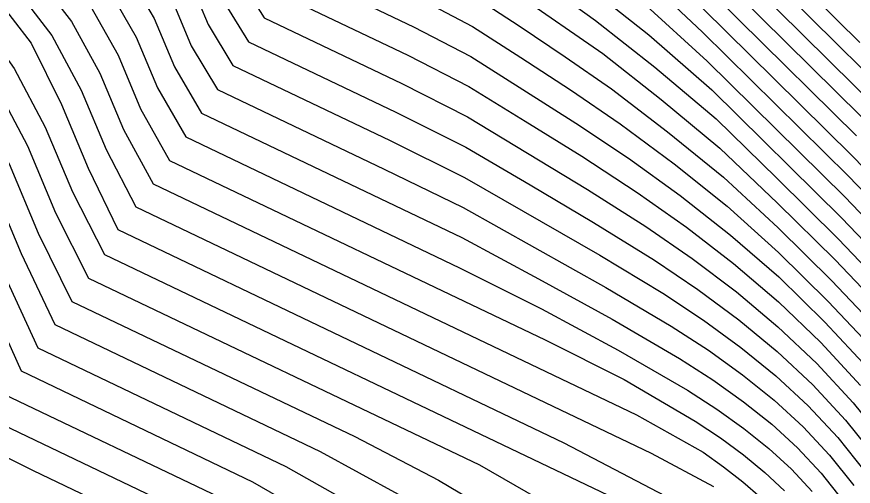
# Model space of a CAD drawing. Extents: x 2356077 to 2359823, y 225951 to 227822.
# Drawn here: x 2356785.48 to 2356817.36, y 227125.76 to 227143.66 of the extents above; entities that cross this region are included whole.
import ezdxf

# ---------------------------------------------------------------- set-up
doc = ezdxf.new("R2010")
doc.units = 0
doc.layers.add('DTM Contours Major', color=7, linetype='Continuous')
doc.layers.add('DTM Contours Minor', color=7, linetype='Continuous')

msp = doc.modelspace()

# ---------------------------------------------------------------- linework, layer by layer
at = {"layer": 'DTM Contours Major'}
for points in [[(2356762.219, 227179.9), (2356765.26, 227177.995), (2356768.642, 227175.932), (2356772.236, 227173.778), (2356775.914, 227171.598), (2356786.008, 227165.659), (2356789.013, 227163.876), (2356791.921, 227162.122), (2356794.706, 227160.399), (2356797.343, 227158.708), (2356799.806, 227157.053), (2356800.626, 227156.479), (2356801.429, 227155.905), (2356802.224, 227155.324), (2356802.765, 227154.92), (2356803.308, 227154.509), (2356803.856, 227154.087), (2356804.411, 227153.654), (2356804.974, 227153.206), (2356805.55, 227152.741), (2356807.71, 227150.617), (2356821.271, 227137.215)], [(2356756.029, 227165.905), (2356756.722, 227165.566), (2356757.41, 227165.212), (2356758.097, 227164.84), (2356758.789, 227164.448), (2356759.491, 227164.034), (2356760.209, 227163.595), (2356773.491, 227153.351), (2356774.393, 227152.678), (2356776.65, 227150.513), (2356779.077, 227149.024), (2356780.037, 227148.11), (2356781.186, 227145.369), (2356782.452, 227142.694), (2356783.939, 227140.437), (2356785.197, 227138.043), (2356786.305, 227135.4), (2356787.577, 227132.806), (2356798.361, 227127.65), (2356801.557, 227125.987), (2356804.527, 227124.221)], [(2356784.314, 227162.58), (2356786.736, 227160.999), (2356789.12, 227159.413), (2356791.416, 227157.847), (2356793.711, 227156.294), (2356796.415, 227154.635), (2356797.212, 227153.925), (2356797.409, 227153.454), (2356797.905, 227152.996), (2356798.644, 227152.402), (2356799.142, 227151.566), (2356799.597, 227150.914), (2356802.191, 227149.673), (2356803.318, 227148.87), (2356804.474, 227148.021), (2356805.684, 227147.114), (2356806.955, 227146.133), (2356809.337, 227144.195), (2356811.798, 227141.967), (2356817.043, 227136.784), (2356819.537, 227134.184)], [(2356783.887, 227158.648), (2356785.897, 227157.182), (2356787.982, 227155.747), (2356792.674, 227152.869), (2356793.218, 227151.757), (2356793.66, 227150.701), (2356794.617, 227149.721), (2356795.472, 227148.624), (2356795.978, 227147.415), (2356796.675, 227146.347), (2356800.843, 227144.354), (2356802.855, 227143.289), (2356804.699, 227142.097), (2356806.58, 227140.865), (2356808.474, 227139.568), (2356810.531, 227138.053), (2356812.554, 227136.432), (2356814.518, 227134.67), (2356816.412, 227132.798), (2356818.19, 227130.915)], [(2356756.006, 227156.951), (2356756.947, 227157.278), (2356757.779, 227157.123), (2356759.512, 227156.858), (2356760.154, 227157.098), (2356760.796, 227157.663), (2356762.626, 227156.599), (2356764.677, 227155.153), (2356766.407, 227154.206), (2356768.14, 227153.09), (2356769.835, 227151.828), (2356771.454, 227150.44), (2356772.233, 227149.696), (2356772.985, 227148.92), (2356773.861, 227148.163), (2356775.313, 227147.271), (2356775.871, 227146.351), (2356777.279, 227143.011), (2356778.765, 227140.431), (2356780.287, 227137.755), (2356781.659, 227134.784), (2356784.345, 227128.388), (2356791.919, 227124.766)], [(2356784.626, 227153.744), (2356786.593, 227152.537), (2356788.502, 227151.309), (2356789.203, 227149.638), (2356789.92, 227147.94), (2356791.155, 227146.527), (2356792.086, 227145.004), (2356792.777, 227143.355), (2356793.722, 227141.795), (2356799.708, 227138.933), (2356802.548, 227137.526), (2356807.703, 227134.57), (2356810.109, 227133.112), (2356811.65, 227132.092), (2356813.083, 227131.048), (2356814.412, 227129.964), (2356815.64, 227128.825), (2356816.77, 227127.616), (2356817.805, 227126.32)], [(2356785.176, 227147.547), (2356786.156, 227145.297), (2356787.567, 227143.47), (2356788.648, 227141.507), (2356789.548, 227139.359), (2356790.681, 227137.286), (2356809.099, 227128.479), (2356811.638, 227127.056), (2356812.421, 227126.499), (2356813.148, 227125.93), (2356813.824, 227125.341)]]:
    msp.add_lwpolyline(points, dxfattribs=at)
at = {"layer": 'DTM Contours Minor'}
for points in [[(2356763.448, 227180.522), (2356766.611, 227178.547), (2356770.006, 227176.46), (2356773.528, 227174.324), (2356777.068, 227172.199), (2356781.274, 227169.698), (2356784.954, 227167.534), (2356787.74, 227165.886), (2356798.97, 227159.015), (2356802.984, 227156.343), (2356803.83, 227156.133), (2356804.927, 227154.769), (2356807.45, 227152.547), (2356810.639, 227149.566), (2356817.608, 227142.679)], [(2356763.576, 227179.775), (2356768.377, 227176.748), (2356773.392, 227173.673), (2356778.427, 227170.653), (2356783.267, 227167.807), (2356787.722, 227165.233), (2356790.51, 227163.642), (2356793.078, 227162.17), (2356797.783, 227159.296), (2356800.08, 227157.835), (2356802.386, 227156.205), (2356803.271, 227155.547), (2356804.106, 227154.909), (2356807.026, 227152.215), (2356821.57, 227137.841)], [(2356761.395, 227179.673), (2356764.414, 227177.783), (2356767.751, 227175.744), (2356771.274, 227173.625), (2356780.687, 227168.008), (2356782.972, 227166.636), (2356785.887, 227164.88), (2356788.747, 227163.141), (2356791.512, 227161.436), (2356794.144, 227159.781), (2356796.601, 227158.19), (2356798.845, 227156.681), (2356799.869, 227155.966), (2356800.851, 227155.263), (2356801.812, 227154.558), (2356802.467, 227154.069), (2356803.127, 227153.569), (2356803.798, 227153.051), (2356804.486, 227152.511), (2356805.194, 227151.944), (2356805.93, 227151.343), (2356808.116, 227149.293), (2356817.663, 227139.858)], [(2356756.185, 227168.705), (2356757.309, 227168.129), (2356758.424, 227167.522), (2356759.539, 227166.88), (2356760.663, 227166.2), (2356761.807, 227165.477), (2356762.98, 227164.709), (2356764.896, 227163.405), (2356766.782, 227161.973), (2356774.949, 227155.672), (2356776.253, 227154.7), (2356778.997, 227152.323), (2356782.076, 227150.434), (2356783.404, 227149.434), (2356784.365, 227147.141), (2356785.383, 227144.822), (2356786.82, 227142.938), (2356787.939, 227140.859), (2356788.888, 227138.594), (2356790.023, 227136.408), (2356809.655, 227127.02), (2356812.033, 227125.745)], [(2356756.156, 227168.007), (2356757.166, 227167.492), (2356758.168, 227166.95), (2356759.17, 227166.376), (2356760.183, 227165.766), (2356761.216, 227165.116), (2356762.278, 227164.423), (2356764.191, 227163.11), (2356774.5, 227155.157), (2356775.738, 227154.192), (2356777.039, 227153.047), (2356778.372, 227151.894), (2356781.301, 227150.097), (2356782.543, 227149.15), (2356783.53, 227146.795), (2356784.567, 227144.539), (2356786.036, 227142.642), (2356787.19, 227140.307), (2356788.207, 227137.88), (2356789.329, 227135.547), (2356806.332, 227127.416), (2356810.188, 227125.395)], [(2356756.119, 227167.312), (2356757.019, 227166.859), (2356757.912, 227166.383), (2356758.806, 227165.879), (2356759.71, 227165.343), (2356760.633, 227164.773), (2356761.582, 227164.163), (2356763.356, 227162.893), (2356774.164, 227154.555), (2356775.278, 227153.71), (2356776.527, 227152.579), (2356777.797, 227151.434), (2356780.569, 227149.734), (2356781.712, 227148.792), (2356782.763, 227146.284), (2356783.899, 227143.763), (2356785.382, 227141.688), (2356786.572, 227139.443), (2356787.602, 227136.983), (2356788.827, 227134.594), (2356808.022, 227125.415)], [(2356756.077, 227166.612), (2356756.873, 227166.217), (2356757.662, 227165.802), (2356758.451, 227165.365), (2356759.249, 227164.901), (2356760.063, 227164.408), (2356760.898, 227163.881), (2356762.555, 227162.65), (2356773.817, 227153.961), (2356774.824, 227153.204), (2356777.215, 227150.979), (2356779.823, 227149.379), (2356780.873, 227148.455), (2356781.973, 227145.83), (2356783.176, 227143.216), (2356784.662, 227141.043), (2356785.89, 227138.729), (2356786.958, 227136.182), (2356788.216, 227133.693), (2356803.112, 227126.57), (2356806.232, 227124.787)], [(2356782.826, 227165.928), (2356785.591, 227164.23), (2356788.323, 227162.535), (2356790.977, 227160.866), (2356793.506, 227159.243), (2356795.863, 227157.69), (2356798, 227156.228), (2356799.689, 227155.036), (2356799.753, 227154.973), (2356800.856, 227154.161), (2356801.308, 227153.674), (2356802.148, 227153.197), (2356802.905, 227152.625), (2356803.68, 227152.032), (2356804.48, 227151.408), (2356805.314, 227150.745), (2356806.188, 227150.034), (2356808.518, 227147.974), (2356817.481, 227139.116)], [(2356755.973, 227165.187), (2356756.554, 227164.907), (2356757.13, 227164.617), (2356757.705, 227164.315), (2356758.282, 227164.002), (2356758.863, 227163.674), (2356759.404, 227163.358), (2356773.209, 227152.707), (2356774.047, 227152.078), (2356775.05, 227151.092), (2356776.104, 227150.036), (2356778.336, 227148.667), (2356779.207, 227147.75), (2356780.407, 227144.887), (2356781.735, 227142.177), (2356783.221, 227139.84), (2356784.501, 227137.364), (2356785.649, 227134.625), (2356786.932, 227131.922), (2356797.049, 227127.084), (2356800.023, 227125.452)], [(2356755.908, 227164.438), (2356756.706, 227164.052), (2356757.498, 227163.65), (2356758.287, 227163.231), (2356760.101, 227161.958), (2356773.01, 227152), (2356773.796, 227151.419), (2356774.663, 227150.555), (2356775.605, 227149.53), (2356777.606, 227148.302), (2356778.395, 227147.348), (2356779.655, 227144.343), (2356781.04, 227141.654), (2356782.518, 227139.242), (2356783.805, 227136.685), (2356784.992, 227133.852), (2356786.287, 227131.037), (2356795.74, 227126.517), (2356798.502, 227124.949)], [(2356785.206, 227163.647), (2356787.825, 227161.993), (2356790.382, 227160.354), (2356792.827, 227158.753), (2356795.109, 227157.215), (2356797.311, 227155.711), (2356798.06, 227155.171), (2356798.926, 227154.516), (2356799.146, 227154.317), (2356799.765, 227153.851), (2356800.356, 227153.35), (2356800.745, 227152.75), (2356801.74, 227152.275), (2356802.674, 227151.662), (2356803.554, 227150.997), (2356804.468, 227150.296), (2356805.424, 227149.547), (2356806.432, 227148.737), (2356808.921, 227146.648), (2356814.351, 227141.288), (2356817.321, 227138.353), (2356820.115, 227135.477)], [(2356756.242, 227162.915), (2356757.08, 227162.492), (2356757.953, 227162.031), (2356758.405, 227161.783), (2356758.871, 227161.521), (2356760.876, 227160.321), (2356762.915, 227158.926), (2356771.935, 227151.966), (2356772.933, 227151.021), (2356773.886, 227150.065), (2356774.95, 227149.119), (2356776.823, 227147.97), (2356777.536, 227147.058), (2356778.852, 227143.917), (2356780.299, 227141.203), (2356781.808, 227138.704), (2356783.101, 227136.024), (2356784.333, 227133.084), (2356785.645, 227130.152), (2356794.469, 227125.932), (2356797.02, 227124.458)], [(2356784.774, 227163.103), (2356787.29, 227161.486), (2356789.758, 227159.874), (2356792.126, 227158.291), (2356794.345, 227156.76), (2356796.979, 227155.102), (2356798.01, 227154.362), (2356798.166, 227153.988), (2356798.531, 227153.656), (2356799.21, 227153.129), (2356799.759, 227152.435), (2356800.174, 227151.831), (2356801.277, 227151.303), (2356802.442, 227150.679), (2356803.433, 227149.943), (2356804.464, 227149.167), (2356805.546, 227148.337), (2356806.686, 227147.438), (2356809.12, 227145.425), (2356811.617, 227143.068), (2356817.176, 227137.573), (2356819.819, 227134.834)], [(2356783.839, 227162.072), (2356786.173, 227160.523), (2356788.477, 227158.963), (2356790.703, 227157.413), (2356793.097, 227155.859), (2356795.744, 227154.234), (2356796.414, 227153.489), (2356796.655, 227152.914), (2356797.267, 227152.338), (2356798.064, 227151.674), (2356798.517, 227150.719), (2356799.016, 227149.999), (2356801.879, 227148.63), (2356803.212, 227147.78), (2356804.496, 227146.859), (2356805.837, 227145.88), (2356807.238, 227144.822), (2356809.566, 227142.962), (2356811.977, 227140.869), (2356816.915, 227135.988), (2356819.263, 227133.532)], [(2356783.354, 227161.571), (2356785.606, 227160.054), (2356787.832, 227158.52), (2356789.989, 227156.986), (2356792.429, 227155.456), (2356795.016, 227153.869), (2356795.616, 227153.055), (2356795.903, 227152.37), (2356796.619, 227151.683), (2356797.454, 227150.913), (2356797.886, 227149.884), (2356798.433, 227149.085), (2356801.597, 227147.572), (2356803.112, 227146.675), (2356804.53, 227145.684), (2356806.004, 227144.636), (2356807.533, 227143.509), (2356809.804, 227141.73), (2356812.135, 227139.761), (2356814.453, 227137.5), (2356816.791, 227135.189), (2356818.994, 227132.878)], [(2356756.145, 227160.362), (2356756.797, 227160.125), (2356758.126, 227159.67), (2356758.723, 227159.485), (2356758.975, 227159.707), (2356759.384, 227159.961), (2356762.042, 227158.006), (2356763.936, 227156.951), (2356765.904, 227155.713), (2356767.924, 227154.2), (2356769.942, 227152.643), (2356771.688, 227151.202), (2356772.573, 227150.361), (2356773.422, 227149.496), (2356774.4, 227148.644), (2356776.064, 227147.623), (2356776.697, 227146.721), (2356778.054, 227143.483), (2356779.523, 227140.812), (2356781.04, 227138.225), (2356782.38, 227135.404), (2356783.665, 227132.339), (2356784.993, 227129.271), (2356793.189, 227125.351)], [(2356785.038, 227159.589), (2356787.19, 227158.08), (2356789.293, 227156.567), (2356794.252, 227153.525), (2356794.816, 227152.623), (2356795.152, 227151.821), (2356795.961, 227151.03), (2356796.802, 227150.131), (2356797.251, 227149.058), (2356797.847, 227148.172), (2356801.334, 227146.505), (2356803.019, 227145.557), (2356804.576, 227144.498), (2356807.817, 227142.251), (2356810.046, 227140.499), (2356812.278, 227138.645), (2356814.48, 227136.551), (2356816.667, 227134.389), (2356818.727, 227132.224)], [(2356784.464, 227159.106), (2356786.541, 227157.616), (2356788.653, 227156.148), (2356793.476, 227153.189), (2356794.019, 227152.185), (2356794.409, 227151.254), (2356795.29, 227150.368), (2356796.14, 227149.369), (2356796.616, 227148.234), (2356797.263, 227147.259), (2356801.084, 227145.432), (2356802.933, 227144.428), (2356804.632, 227143.302), (2356806.377, 227142.127), (2356808.15, 227140.908), (2356810.289, 227139.274), (2356812.418, 227137.536), (2356814.503, 227135.606), (2356816.542, 227133.591), (2356818.459, 227131.57)], [(2356785.255, 227156.747), (2356787.311, 227155.346), (2356791.861, 227152.555), (2356792.416, 227151.33), (2356792.912, 227150.147), (2356793.937, 227149.076), (2356794.8, 227147.889), (2356795.34, 227146.6), (2356796.087, 227145.436), (2356800.609, 227143.273), (2356802.782, 227142.143), (2356804.775, 227140.886), (2356806.792, 227139.6), (2356808.8, 227138.259), (2356810.77, 227136.84), (2356812.682, 227135.335), (2356814.521, 227133.74), (2356816.276, 227132.01), (2356817.917, 227130.26)], [(2356784.617, 227156.312), (2356786.64, 227154.946), (2356791.041, 227152.246), (2356791.613, 227150.905), (2356792.164, 227149.592), (2356793.25, 227148.434), (2356794.124, 227147.161), (2356794.7, 227145.786), (2356795.498, 227144.525), (2356800.381, 227142.19), (2356802.716, 227140.99), (2356804.859, 227139.672), (2356807.012, 227138.336), (2356809.128, 227136.957), (2356811.003, 227135.635), (2356812.801, 227134.247), (2356814.513, 227132.786), (2356816.13, 227131.232), (2356817.64, 227129.603)], [(2356783.98, 227155.876), (2356785.969, 227154.545), (2356788.088, 227153.245), (2356790.201, 227151.935), (2356791.415, 227149.039), (2356792.557, 227147.795), (2356793.446, 227146.438), (2356794.06, 227144.974), (2356794.907, 227143.614), (2356800.155, 227141.105), (2356802.655, 227139.835), (2356804.951, 227138.456), (2356807.237, 227137.074), (2356809.457, 227135.663), (2356811.229, 227134.441), (2356812.909, 227133.17), (2356814.494, 227131.838), (2356815.978, 227130.433), (2356817.358, 227128.944), (2356818.63, 227127.359)], [(2356755.834, 227153.156), (2356757.121, 227154.206), (2356758.148, 227154.161), (2356759.201, 227154.186), (2356760.283, 227154.228), (2356761.305, 227154.465), (2356762.25, 227155.296), (2356763.739, 227154.879), (2356765.439, 227153.568), (2356768.454, 227151.824), (2356769.896, 227150.804), (2356771.275, 227149.637), (2356771.943, 227148.993), (2356772.592, 227148.311), (2356773.348, 227147.665), (2356774.571, 227146.915), (2356775.065, 227145.934), (2356776.526, 227142.723), (2356778.007, 227140.072), (2356779.53, 227137.304), (2356780.934, 227134.174), (2356783.717, 227127.535), (2356786.103, 227126.354), (2356790.647, 227124.181)], [(2356785.297, 227154.145), (2356787.342, 227152.89), (2356789.352, 227151.622), (2356790.666, 227148.487), (2356791.859, 227147.16), (2356792.767, 227145.719), (2356793.419, 227144.164), (2356794.316, 227142.704), (2356799.932, 227140.019), (2356802.599, 227138.679), (2356805.049, 227137.242), (2356807.468, 227135.817), (2356809.785, 227134.38), (2356811.445, 227133.259), (2356813.004, 227132.103), (2356814.461, 227130.897), (2356815.816, 227129.629), (2356817.068, 227128.282), (2356818.219, 227126.845)], [(2356783.955, 227153.343), (2356785.843, 227152.185), (2356787.653, 227150.996), (2356788.398, 227149.217), (2356789.174, 227147.398), (2356790.447, 227145.899), (2356791.404, 227144.292), (2356792.135, 227142.548), (2356793.127, 227140.887), (2356799.48, 227137.849), (2356802.501, 227136.383), (2356807.939, 227133.338), (2356810.428, 227131.861), (2356811.84, 227130.942), (2356813.143, 227130.006), (2356814.345, 227129.038), (2356815.449, 227128.022), (2356816.46, 227126.942), (2356817.384, 227125.781)], [(2356785.092, 227151.833), (2356786.803, 227150.684), (2356787.594, 227148.798), (2356788.424, 227146.861), (2356789.735, 227145.275), (2356790.72, 227143.584), (2356791.491, 227141.743), (2356792.528, 227139.981), (2356802.441, 227135.241), (2356805.372, 227133.663), (2356808.174, 227132.128), (2356810.74, 227130.631), (2356812.012, 227129.81), (2356813.182, 227128.978), (2356814.256, 227128.119), (2356815.238, 227127.217), (2356816.136, 227126.258), (2356816.956, 227125.224)], [(2356784.339, 227151.483), (2356785.954, 227150.371), (2356786.788, 227148.379), (2356787.672, 227146.33), (2356789.018, 227144.659), (2356790.034, 227142.882), (2356790.846, 227140.941), (2356791.923, 227139.077), (2356802.357, 227134.088), (2356805.483, 227132.523), (2356808.407, 227130.951), (2356811.042, 227129.424), (2356812.166, 227128.698), (2356813.197, 227127.962), (2356814.141, 227127.203), (2356815.005, 227126.406), (2356815.794, 227125.558)], [(2356785.104, 227150.058), (2356785.983, 227147.962), (2356786.917, 227145.807), (2356788.297, 227144.053), (2356789.344, 227142.187), (2356790.2, 227140.145), (2356791.31, 227138.178), (2356805.618, 227131.336), (2356808.634, 227129.821), (2356811.336, 227128.239), (2356812.299, 227127.602), (2356813.184, 227126.954), (2356813.997, 227126.284), (2356814.743, 227125.582)]]:
    msp.add_lwpolyline(points, dxfattribs=at)

doc.saveas('drawing.dxf')
